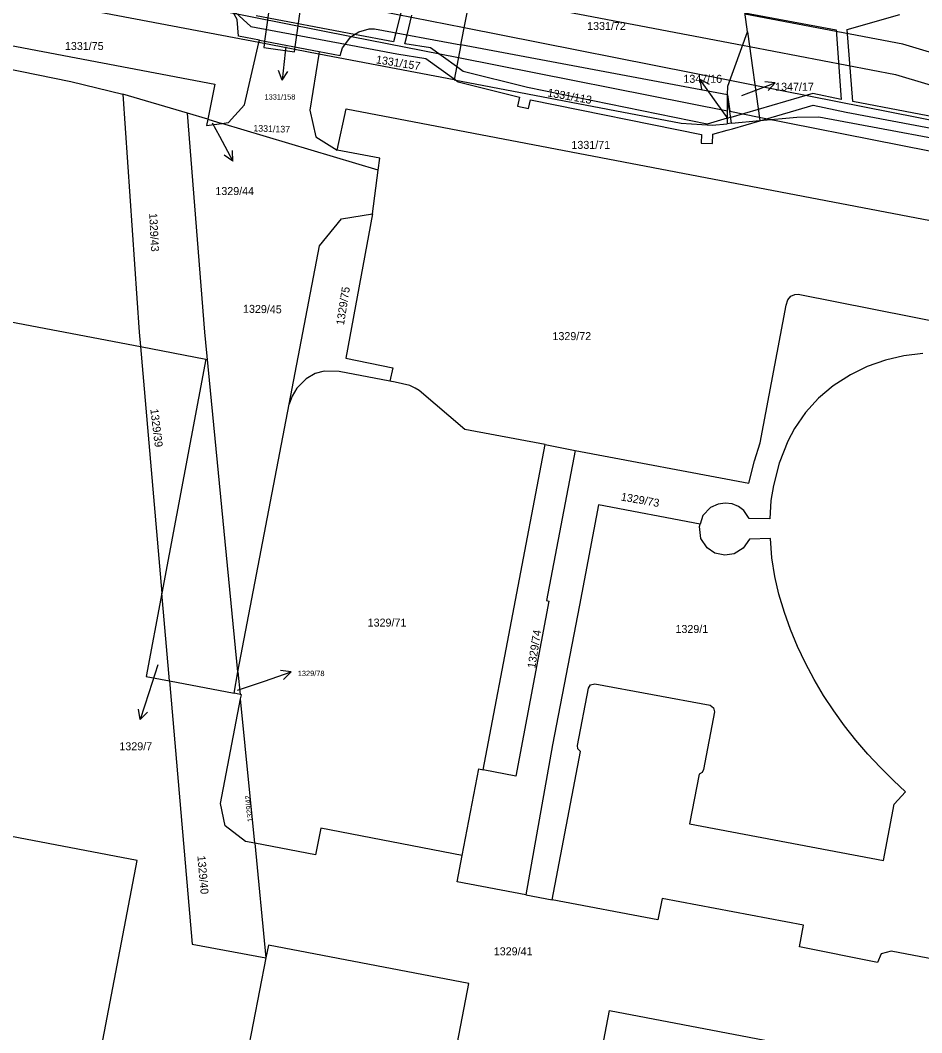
# Model space of a CAD drawing. Extents: x -601602 to -600882, y -1162594 to -1161950.
# Drawn here: x -601158 to -601062.3, y -1162305.9 to -1162198.3 of the extents above; entities that cross this region are included whole.
import ezdxf

# ---------------------------------------------------------------- set-up
doc = ezdxf.new("R2010")
doc.units = 0
for name, color, linetype in [('KN_Hranice parcel', 7, 'Continuous'), ('KN_Parcelní čísla', 7, 'Continuous'), ('KN_Pop  PČ popisy', 7, 'Continuous'), ('KN_Věcná břemena k části', 7, 'Continuous')]:
    doc.layers.add(name, color=color, linetype=linetype)

# ---------------------------------------------------------------- blocks, each defined once
blk = doc.blocks.new('1029_34')
at = {"layer": 'KN_Pop  PČ popisy'}
for p, q in [((0, 0), (-1.72, 2.46)), ((-1.72, 2.46), (-0.74, 1.93)), ((-1.72, 2.46), (-1.56, 1.35))]:
    blk.add_line(p, q, dxfattribs=at)
blk = doc.blocks.new('1029_46')
at = {"layer": 'KN_Pop  PČ popisy'}
for p, q in [((2.8, 1.08), (1.69, 1.18)), ((0, 0), (2.8, 1.08)), ((2.8, 1.08), (2.05, 0.25))]:
    blk.add_line(p, q, dxfattribs=at)
blk = doc.blocks.new('1029_54')
at = {"layer": 'KN_Pop  PČ popisy'}
for p, q in [((0, 0), (-0.31, -2.99)), ((-0.31, -2.99), (-0.71, -1.94)), ((-0.31, -2.99), (0.29, -2.04))]:
    blk.add_line(p, q, dxfattribs=at)
blk = doc.blocks.new('1029_57')
at = {"layer": 'KN_Pop  PČ popisy'}
for p, q in [((0, 0), (1.41, -2.65)), ((1.41, -2.65), (0.5, -2)), ((1.41, -2.65), (1.38, -1.53))]:
    blk.add_line(p, q, dxfattribs=at)
blk = doc.blocks.new('1029_81')
at = {"layer": 'KN_Pop  PČ popisy'}
for p, q in [((0, 0), (-0.93, -2.85)), ((-0.93, -2.85), (-1.09, -1.75)), ((-0.93, -2.85), (-0.14, -2.06))]:
    blk.add_line(p, q, dxfattribs=at)
blk = doc.blocks.new('1029_95')
at = {"layer": 'KN_Pop  PČ popisy'}
for p, q in [((2.84, 0.98), (1.73, 1.12)), ((0, 0), (2.84, 0.98)), ((2.84, 0.98), (2.05, 0.18))]:
    blk.add_line(p, q, dxfattribs=at)

msp = doc.modelspace()

# ---------------------------------------------------------------- linework, layer by layer
at = {"layer": 'KN_Hranice parcel'}
for p, q in [((-601111.25, -1162200.9), (-601109.06, -1162189.64)), ((-601080.82, -1162199.52), (-601081.46, -1162194.91)), ((-601080.82, -1162199.52), (-601079.51, -1162208.96)), ((-601132.7, -1162200.68), (-601132.64, -1162200.41)), ((-601126.34, -1162201.89), (-601132.7, -1162200.68)), ((-601132.64, -1162200.41), (-601126.3, -1162201.62)), ((-601126.3, -1162201.62), (-601126.34, -1162201.89)), ((-601111.25, -1162200.9), (-601111.97, -1162204.63)), ((-601082.92, -1162206.21), (-601111.25, -1162200.9)), ((-601111.97, -1162204.63), (-601126.34, -1162201.89)), ((-601140.27, -1162208.16), (-601147.15, -1162206.14)), ((-601082.92, -1162206.21), (-601082.97, -1162209.3)), ((-601082.5, -1162209.25), (-601082.92, -1162206.21)), ((-601138.11, -1162208.81), (-601140.27, -1162208.16)), ((-601138.11, -1162208.81), (-601136.61, -1162209.26)), ((-601120.01, -1162214.24), (-601136.61, -1162209.26)), ((-601082.5, -1162209.25), (-601082.97, -1162209.3)), ((-601082.5, -1162209.25), (-601079.51, -1162208.96)), ((-601120.61, -1162218.88), (-601120.01, -1162214.24)), ((-601145.26, -1162232.97), (-601142.99, -1162259.16)), ((-601134.91, -1162267.52), (-601129.46, -1162239.09)), ((-601108.89, -1162277.92), (-601102.29, -1162243.38)), ((-601102.29, -1162243.38), (-601099.1, -1162243.99)), ((-601142.18, -1162268.48), (-601142.99, -1162259.16)), ((-601142.18, -1162268.48), (-601135.32, -1162269.8)), ((-601135.32, -1162269.8), (-601134.91, -1162267.52)), ((-601134.91, -1162267.52), (-601134.67, -1162269.92)), ((-601134.67, -1162269.92), (-601135.32, -1162269.8)), ((-601133.13, -1162285.72), (-601134.63, -1162270.4)), ((-601133.13, -1162285.72), (-601131.94, -1162297.91)), ((-601104.36, -1162291.2), (-601101.54, -1162291.73)), ((-601131.94, -1162297.91), (-601139.44, -1162336.46))]:
    msp.add_line(p, q, dxfattribs=at)
for points in [[(-601132.7, -1162200.68), (-601184.93, -1162190.74), (-601187.33, -1162190.28), (-601189.7, -1162189.74), (-601192.01, -1162188.95), (-601194.21, -1162187.91), (-601199.31, -1162185.07), (-601200.7, -1162184.52)], [(-601132.64, -1162200.41), (-601134.86, -1162199.99), (-601134.98, -1162198.21), (-601135.62, -1162197.08), (-601136.72, -1162196.21), (-601137.65, -1162195.89), (-601200.33, -1162183.92)], [(-601203.73, -1162194.46), (-601203.36, -1162192.53), (-601137.37, -1162205.1), (-601138.11, -1162208.81)], [(-601203.73, -1162194.46), (-601192.92, -1162196.58), (-601152.65, -1162204.8), (-601147.15, -1162206.14)], [(-601126.3, -1162201.62), (-601124.06, -1162202.05), (-601123.81, -1162201.25), (-601122.94, -1162200.08), (-601122.09, -1162199.52), (-601120.97, -1162199.22), (-601120.4, -1162199.21), (-601111.25, -1162200.9)], [(-601082.92, -1162206.21), (-601082.91, -1162205.3), (-601080.82, -1162199.52)], [(-601136.61, -1162209.26), (-601135.92, -1162209.16), (-601134.21, -1162207.28), (-601132.7, -1162200.68)], [(-601126.34, -1162201.89), (-601127.29, -1162207.87), (-601126.66, -1162210.67), (-601124.39, -1162212.11)], [(-601111.97, -1162204.63), (-601087.84, -1162209.22), (-601084.56, -1162209.45), (-601082.97, -1162209.3)], [(-601147.15, -1162206.14), (-601145.39, -1162231.45), (-601145.26, -1162232.97)], [(-601134.91, -1162267.52), (-601138.44, -1162231.42), (-601140.27, -1162208.16)], [(-601124.39, -1162212.11), (-601123.44, -1162207.72), (-601053.44, -1162221.11), (-601054.96, -1162229.73)], [(-601138.11, -1162208.81), (-601138.24, -1162209.49), (-601136.61, -1162209.26)], [(-601079.51, -1162208.96), (-601075.59, -1162208.58), (-601073.23, -1162208.57), (-601053.88, -1162212.18), (-601051.19, -1162212.83), (-601048.58, -1162213.73), (-601045.72, -1162215), (-601041.85, -1162217.29)], [(-601120.01, -1162214.24), (-601119.85, -1162212.97), (-601124.39, -1162212.11)], [(-601129.46, -1162239.09), (-601126.24, -1162222.27), (-601123.91, -1162219.41), (-601120.61, -1162218.88)], [(-601120.61, -1162218.88), (-601123.47, -1162234.2), (-601118.48, -1162235.24), (-601118.77, -1162236.65)], [(-601194.25, -1162244.22), (-601190.48, -1162224.36), (-601145.26, -1162232.97)], [(-601099.1, -1162243.99), (-601080.68, -1162247.49), (-601080.08, -1162245.09), (-601079.47, -1162243.2), (-601076.71, -1162228.57), (-601076.52, -1162227.99), (-601076.21, -1162227.62), (-601075.79, -1162227.42), (-601075.44, -1162227.41), (-601055.25, -1162231.4)], [(-601145.26, -1162232.97), (-601138.32, -1162234.29), (-601142.99, -1162259.16)], [(-601062.21, -1162233.69), (-601064.2, -1162233.96), (-601066.18, -1162234.41), (-601068.11, -1162235.09), (-601069.88, -1162235.96), (-601071.72, -1162237.13), (-601073.29, -1162238.46), (-601074.65, -1162239.98), (-601075.83, -1162241.68), (-601076.53, -1162243), (-601077.46, -1162245.34), (-601078.07, -1162247.71), (-601078.32, -1162249.33), (-601078.46, -1162251.27), (-601080.64, -1162251.22), (-601081.21, -1162250.39), (-601081.77, -1162249.97), (-601082.45, -1162249.68), (-601083.19, -1162249.59), (-601083.92, -1162249.69), (-601084.73, -1162250.06), (-601085.54, -1162250.91), (-601085.84, -1162251.84)], [(-601118.77, -1162236.65), (-601124.15, -1162235.63), (-601125.75, -1162235.59), (-601126.73, -1162235.83), (-601127.68, -1162236.38), (-601128.66, -1162237.37), (-601129.16, -1162238.23), (-601129.46, -1162239.09)], [(-601102.29, -1162243.38), (-601110.84, -1162241.76), (-601115.66, -1162237.62), (-601116.08, -1162237.38), (-601116.67, -1162237.1), (-601118.22, -1162236.75), (-601118.77, -1162236.65)], [(-601099.1, -1162243.99), (-601102.14, -1162259.95), (-601101.89, -1162260), (-601105.4, -1162278.59), (-601108.89, -1162277.92)], [(-601085.84, -1162251.84), (-601096.64, -1162249.79), (-601098.66, -1162260.43), (-601101.51, -1162275.28), (-601104.36, -1162291.2)], [(-601101.54, -1162291.73), (-601098.56, -1162275.97), (-601098.81, -1162275.7), (-601098.85, -1162275.33), (-601097.7, -1162269.25), (-601097.49, -1162268.9), (-601097.01, -1162268.78), (-601084.79, -1162271.07), (-601084.42, -1162271.33), (-601084.32, -1162271.77), (-601085.48, -1162277.9), (-601085.64, -1162278.2), (-601085.96, -1162278.37), (-601086.96, -1162283.66), (-601066.38, -1162287.56), (-601065.24, -1162281.56), (-601064.04, -1162280.25), (-601065.33, -1162279.06), (-601066.74, -1162277.65), (-601068.03, -1162276.26), (-601069.31, -1162274.78), (-601070.51, -1162273.25), (-601071.66, -1162271.67), (-601072.73, -1162270.02), (-601073.74, -1162268.33), (-601074.67, -1162266.6), (-601075.52, -1162264.81), (-601076.26, -1162263.02), (-601076.9, -1162261.2), (-601077.47, -1162259.28), (-601077.91, -1162257.39), (-601078.22, -1162255.42), (-601078.37, -1162253.35), (-601080.6, -1162253.44), (-601081.28, -1162254.38), (-601082.23, -1162254.98), (-601083.23, -1162255.12), (-601084.27, -1162254.92), (-601085.1, -1162254.35), (-601085.76, -1162253.37), (-601085.92, -1162252.09), (-601085.84, -1162251.84)], [(-601142.99, -1162259.16), (-601144.65, -1162268), (-601142.18, -1162268.48)], [(-601142.18, -1162268.48), (-601139.76, -1162296.45), (-601131.94, -1162297.91)], [(-601133.13, -1162285.72), (-601134.1, -1162285.54), (-601136.28, -1162283.86), (-601136.77, -1162281.49), (-601134.63, -1162270.4)], [(-601134.63, -1162270.4), (-601134.54, -1162269.95), (-601134.67, -1162269.92)], [(-601111.12, -1162287.02), (-601109.34, -1162277.83), (-601108.89, -1162277.92)], [(-601147.89, -1162334.83), (-601148.54, -1162334.71), (-601150.04, -1162335.07), (-601153.08, -1162336.04), (-601154.38, -1162335.98), (-601155.29, -1162335.03), (-601155.24, -1162333.68), (-601154.26, -1162332.77), (-601145.61, -1162287.55), (-601173.25, -1162282.27)], [(-601111.12, -1162287.02), (-601126.11, -1162284.13), (-601126.67, -1162286.95), (-601133.13, -1162285.72)], [(-601104.36, -1162291.2), (-601111.63, -1162289.82), (-601111.12, -1162287.02)], [(-601042.42, -1162303.02), (-601048.55, -1162301.92), (-601048.65, -1162300.79), (-601049.43, -1162300.26), (-601065.55, -1162297.19), (-601066.61, -1162297.47), (-601067.02, -1162298.39), (-601075.28, -1162296.74), (-601074.86, -1162294.44), (-601089.86, -1162291.58), (-601090.33, -1162293.86), (-601101.54, -1162291.73)], [(-601111.39, -1162341.82), (-601112.18, -1162341.66), (-601113.63, -1162342), (-601116.76, -1162342.96), (-601118.06, -1162342.89), (-601118.97, -1162341.9), (-601118.9, -1162340.58), (-601117.89, -1162339.69), (-601110.4, -1162300.61), (-601131.68, -1162296.56), (-601131.94, -1162297.91)], [(-601103.12, -1162343.45), (-601095.48, -1162303.49), (-601068.97, -1162308.54)]]:
    msp.add_lwpolyline(points, dxfattribs=at)
at = {"layer": 'KN_Pop  PČ popisy'}
for p, q in [((-601129.83, -1162201.12), (-601129.89, -1162201.69)), ((-601081.42, -1162206.3), (-601080.68, -1162206.02)), ((-601082.88, -1162208.78), (-601084.14, -1162207.01)), ((-601137.64, -1162209.19), (-601136.88, -1162210.62)), ((-601143.4, -1162266.77), (-601144.38, -1162269.74)), ((-601134.97, -1162269.48), (-601132.11, -1162268.51))]:
    msp.add_line(p, q, dxfattribs=at)
at = {"layer": 'KN_Věcná břemena k části'}
for points in [[(-601130.82, -1162191.5), (-601132.08, -1162200.52), (-601132.17, -1162201.19), (-601128.9, -1162201.64), (-601128.83, -1162201.14), (-601127.57, -1162192.1)], [(-601136.8, -1162197.26), (-601122.85, -1162200.02), (-601111.51, -1162202.26), (-601082.95, -1162207.91), (-601082.92, -1162206.21), (-601082.68, -1162207.97), (-601079.57, -1162208.58), (-601049.49, -1162214.53), (-601038.92, -1162220.98), (-601032.33, -1162229.36), (-601025.84, -1162247.68), (-601021.69, -1162249.42), (-601022.35, -1162247.98), (-601029.49, -1162227.8), (-601036.76, -1162218.54), (-601048.31, -1162211.51), (-601080.03, -1162205.23), (-601082.69, -1162204.71), (-601110.9, -1162199.12), (-601136.18, -1162194.12)], [(-601136.38, -1162196.37), (-601133.53, -1162198.95), (-601123.51, -1162200.84), (-601118.03, -1162201.88), (-601114.95, -1162202.36), (-601111.96, -1162204.53), (-601111.53, -1162204.84), (-601105.02, -1162206.48), (-601105.22, -1162207.44), (-601104.05, -1162207.69), (-601103.85, -1162206.75), (-601085.7, -1162210.45), (-601085.73, -1162211.36), (-601084.53, -1162211.4), (-601084.5, -1162210.42), (-601082.98, -1162209.98), (-601082.42, -1162209.82), (-601079.51, -1162208.98), (-601073.83, -1162207.34), (-601070.33, -1162208.05), (-601053.24, -1162211.29)], [(-601110.18, -1162195.43), (-601081.34, -1162200.95), (-601080.6, -1162201.09), (-601065.09, -1162204.06), (-601041.06, -1162211.26), (-601027.69, -1162224.68), (-601017.99, -1162248.87), (-601014.93, -1162247.63), (-601025.35, -1162222.36), (-601039.32, -1162208.34), (-601064.31, -1162200.86), (-601081.08, -1162197.65)], [(-601117.61, -1162197.48), (-601118.14, -1162199.63), (-601118.38, -1162200.6), (-601122.53, -1162199.81), (-601132.97, -1162197.83)], [(-601081.1, -1162197.53), (-601071.41, -1162199.33), (-601070.87, -1162206.71), (-601073.87, -1162206.1), (-601079.68, -1162207.78), (-601082.59, -1162208.62), (-601082.96, -1162208.72), (-601085.1, -1162209.34), (-601104.18, -1162205.45), (-601111.01, -1162203.74), (-601111.7, -1162203.23), (-601114.47, -1162201.22), (-601117.19, -1162200.8), (-601116.95, -1162199.85), (-601116.44, -1162197.77)], [(-601052.96, -1162210.13), (-601069.64, -1162206.95), (-601070.22, -1162199.27), (-601064.65, -1162197.68)]]:
    msp.add_lwpolyline(points, dxfattribs=at)

# ---------------------------------------------------------------- block references
at = {"layer": 'KN_Pop  PČ popisy'}
for name, p in [('1029_54', (-601129.89, -1162201.69)), ('1029_34', (-601084.14, -1162207.01)), ('1029_46', (-601080.68, -1162206.02)), ('1029_57', (-601136.88, -1162210.62)), ('1029_95', (-601132.11, -1162268.51)), ('1029_81', (-601144.38, -1162269.74))]:
    msp.add_blockref(name, p, dxfattribs=at)

# ---------------------------------------------------------------- texts
at = {"layer": 'KN_Parcelní čísla'}
for s, height, p in [('1331/72', 0.85, (-601097.84, -1162199.34)), ('1331/75', 0.85, (-601153.28, -1162201.46)), ('1347/16', 0.85, (-601087.62, -1162204.95)), ('1347/17', 0.85, (-601077.88, -1162205.79)), ('1331/158', 0.569, (-601132.09, -1162206.73)), ('1331/71', 0.85, (-601099.51, -1162211.97)), ('1329/44', 0.85, (-601137.31, -1162216.87)), ('1329/72', 0.85, (-601101.52, -1162232.28)), ('1329/71', 0.85, (-601121.14, -1162262.71)), ('1329/1', 0.85, (-601088.46, -1162263.39)), ('1329/78', 0.569, (-601128.56, -1162267.97)), ('1329/7', 0.85, (-601147.5, -1162275.85)), ('1329/41', 0.85, (-601107.75, -1162297.63))]:
    msp.add_text(s, height=height, dxfattribs=at).set_placement(p)
for s, height, rotation, p in [('1331/157', 0.85, 351, (-601120.3, -1162202.87)), ('1331/113', 0.85, 350, (-601102.1, -1162206.38)), ('1331/137', 0.7, 358, (-601133.29, -1162210.11)), ('1329/43', 0.85, 273, (-601144.34, -1162218.8)), ('1329/75', 0.85, 81, (-601123.66, -1162230.74)), ('1329/45', 0.85, 359, (-601134.38, -1162229.37)), ('1329/39', 0.85, 277, (-601144.22, -1162239.62)), ('1329/73', 0.85, 350, (-601094.3, -1162249.31)), ('1329/74', 0.85, 81, (-601103.35, -1162267.19)), ('1329/42', 0.569, 96, (-601133.32, -1162283.43)), ('1329/40', 0.85, 275, (-601139.22, -1162287.08))]:
    msp.add_text(s, height=height, rotation=rotation, dxfattribs=at).set_placement(p)

doc.saveas('drawing.dxf')
